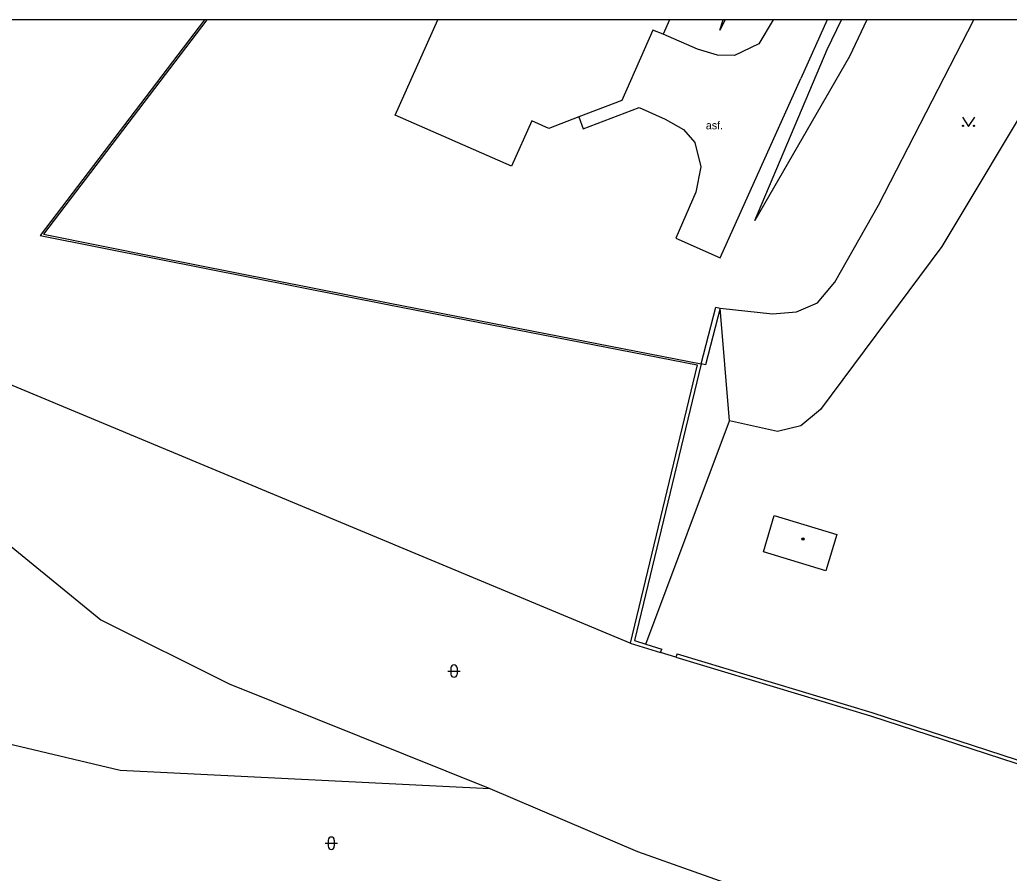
# Model space of a CAD drawing. Extents: x -599951 to -598963, y -1164095 to -1162939.
# Drawn here: x -599846.5 to -599766.2, y -1163008.7 to -1162939.4 of the extents above; entities that cross this region are included whole.
import ezdxf

# ---------------------------------------------------------------- set-up
doc = ezdxf.new("R2010")
doc.units = 0
for name, color, linetype in [('Level 11', 7, 'Continuous'), ('Level 14', 7, 'Continuous'), ('Level 36', 7, 'Continuous'), ('Level 39', 7, 'Continuous'), ('Level 40', 7, 'Continuous'), ('Level 5', 7, 'Continuous'), ('Level 7', 7, 'Continuous'), ('Level 8', 7, 'Continuous'), ('Vrstva 53', 7, 'Continuous')]:
    doc.layers.add(name, color=color, linetype=linetype)

msp = doc.modelspace()

# ---------------------------------------------------------------- linework, layer by layer
at = {"layer": 'Level 11'}
msp.add_line((-599780.962, -1162939.4), (-599783.1, -1162944.16), dxfattribs=at)
for points in [[(-599789.24, -1162939.4), (-599789.66, -1162940.25), (-599789.396, -1162939.4)], [(-599789.64, -1162962.81), (-599785.39, -1162963.26), (-599783.44, -1162963.11), (-599781.73, -1162962.38), (-599780.33, -1162960.69), (-599776.78, -1162954.44), (-599769.033, -1162939.4)], [(-599762.048, -1162939.4), (-599763.66, -1162944.5), (-599771.64, -1162957.81), (-599781.49, -1162971.04), (-599783.1, -1162972.35), (-599784.99, -1162972.81), (-599788.87, -1162971.94)], [(-599785.333, -1162939.4), (-599786.5, -1162941.35), (-599788.48, -1162942.29)], [(-599786.81, -1162955.7), (-599780.95, -1162941.82), (-599779.786, -1162939.4)], [(-599777.739, -1162939.4), (-599779.14, -1162942.38), (-599786.81, -1162955.7)], [(-599791.49, -1162941.78), (-599794.27, -1162940.57)], [(-599788.48, -1162942.29), (-599789.86, -1162942.27), (-599791.49, -1162941.78)], [(-599789.64, -1162958.71), (-599783.1, -1162944.16)], [(-599800.76, -1162948.26), (-599796.22, -1162946.52)], [(-599796.22, -1162946.52), (-599794.11, -1162947.46)], [(-599801.12, -1162947.28), (-599800.76, -1162948.26)], [(-599794.11, -1162947.46), (-599792.61, -1162948.3), (-599791.7, -1162949.36)], [(-599791.7, -1162949.36), (-599791.2, -1162951.34), (-599791.61, -1162953.4)], [(-599791.61, -1162953.4), (-599793.24, -1162957.13)], [(-599793.24, -1162957.13), (-599789.64, -1162958.71)], [(-599788.87, -1162971.94), (-599789.64, -1162962.81)], [(-599796.94, -1162989.98), (-599851.8, -1162967.13)], [(-599795.66, -1162990.07), (-599788.87, -1162971.94)], [(-599861.63, -1162994.78), (-599838.36, -1163000.29), (-599808.34, -1163001.79)]]:
    msp.add_lwpolyline(points, dxfattribs=at)
at = {"layer": 'Level 14'}
for points in [[(-599856.97, -1162972.69), (-599849.31, -1162980.43), (-599839.91, -1162988.1), (-599829.51, -1162993.28), (-599808.34, -1163001.79)], [(-599808.34, -1163001.79), (-599796.36, -1163006.89), (-599787.21, -1163010.15), (-599762.56, -1163015.35), (-599750.18, -1163017.87)]]:
    msp.add_lwpolyline(points, dxfattribs=at)
at = {"layer": 'Level 36'}
for p, q in [((-599811.496, -1162992.006), (-599811.496, -1162992.506)), ((-599810.996, -1162992.006), (-599810.996, -1162992.506)), ((-599811.746, -1162992.256), (-599810.746, -1162992.256)), ((-599821.716, -1163006.226), (-599820.716, -1163006.226)), ((-599821.466, -1163005.976), (-599821.466, -1163006.476)), ((-599820.966, -1163005.976), (-599820.966, -1163006.476))]:
    msp.add_line(p, q, dxfattribs=at)
msp.add_lwpolyline([(-599769.97, -1162947.31), (-599769.47, -1162948.06), (-599768.97, -1162947.31)], dxfattribs=at)
for centre in [(-599769.92, -1162948.01), (-599769.021, -1162948.01)]:
    msp.add_circle(centre, 0.05, dxfattribs=at)
for centre, start, end in [((-599811.246, -1162992.006), 0, 180), ((-599811.246, -1162992.506), 180, 0), ((-599821.216, -1163005.976), 0, 180), ((-599821.216, -1163006.476), 180, 0)]:
    msp.add_arc(centre, 0.25, start, end, dxfattribs=at)
at = {"layer": 'Level 39'}
for radius in [0.09, 0.0398]:
    msp.add_circle((-599782.92, -1162981.53), radius, dxfattribs=at)
at = {"layer": 'Level 5'}
for p, q in [((-599816.02, -1162947.14), (-599812.572, -1162939.4)), ((-599793.749, -1162939.4), (-599794.27, -1162940.57))]:
    msp.add_line(p, q, dxfattribs=at)
for points in [[(-599795.1, -1162940.23), (-599797.63, -1162945.94)], [(-599794.27, -1162940.57), (-599795.1, -1162940.23)], [(-599797.63, -1162945.94), (-599801.12, -1162947.28)], [(-599806.59, -1162951.28), (-599816.02, -1162947.14)], [(-599804.94, -1162947.6), (-599806.59, -1162951.28)], [(-599803.55, -1162948.21), (-599804.94, -1162947.6)], [(-599801.12, -1162947.28), (-599803.55, -1162948.21)], [(-599786.13, -1162982.57), (-599785.24, -1162979.64)], [(-599785.24, -1162979.64), (-599780.16, -1162981.17)], [(-599780.16, -1162981.17), (-599781.05, -1162984.11)], [(-599781.05, -1162984.11), (-599786.13, -1162982.57)]]:
    msp.add_lwpolyline(points, dxfattribs=at)
at = {"layer": 'Level 7'}
msp.add_line((-599831.509, -1162939.4), (-599844.84, -1162956.91), dxfattribs=at)
for points in [[(-599831.317, -1162939.4), (-599844.57, -1162956.81), (-599835.3, -1162958.66), (-599816.47, -1162962.39), (-599791.17, -1162967.32)], [(-599844.84, -1162956.91), (-599835.33, -1162958.81), (-599816.5, -1162962.54), (-599791.5, -1162967.41)], [(-599791.17, -1162967.32), (-599789.98, -1162962.72), (-599789.64, -1162962.81)], [(-599789.64, -1162962.81), (-599790.83, -1162967.41), (-599791.17, -1162967.32)], [(-599791.5, -1162967.41), (-599796.94, -1162989.98)], [(-599791.17, -1162967.32), (-599796.58, -1162989.78), (-599795.66, -1162990.07)], [(-599796.94, -1162989.98), (-599794.47, -1162990.75)], [(-599795.66, -1162990.07), (-599794.38, -1162990.47)], [(-599794.47, -1162990.75), (-599794.38, -1162990.47)], [(-599793.14, -1162990.85), (-599793.23, -1162991.14)], [(-599793.23, -1162991.14), (-599777.42, -1162995.9), (-599758.64, -1163002.01), (-599738.94, -1163008.31), (-599721.15, -1163007.72), (-599698.8, -1163007.03), (-599679.9, -1163006.44), (-599670.38, -1163006.06), (-599645.79, -1162998.88), (-599643.02, -1162998.01)], [(-599793.14, -1162990.85), (-599777.33, -1162995.61), (-599758.55, -1163001.72), (-599738.9, -1163008.01), (-599721.16, -1163007.42), (-599698.81, -1163006.73), (-599679.91, -1163006.14), (-599670.43, -1163005.76), (-599645.88, -1162998.59), (-599643.11, -1162997.72)]]:
    msp.add_lwpolyline(points, dxfattribs=at)
at = {"layer": 'Level 8'}
msp.add_lwpolyline([(-599793.23, -1162991.14), (-599794.47, -1162990.75)], dxfattribs=at)
at = {"layer": 'Vrstva 53'}
msp.add_lwpolyline([(-599951.125, -1164094.695), (-598963.215, -1164094.695), (-598963.215, -1162939.4), (-599951.125, -1162939.4)], close=True, dxfattribs=at)

# ---------------------------------------------------------------- texts
at = {"layer": 'Level 40'}
msp.add_text('asf.', height=0.65, dxfattribs=at).set_placement((-599790.8, -1162948.29))

doc.saveas('drawing.dxf')
